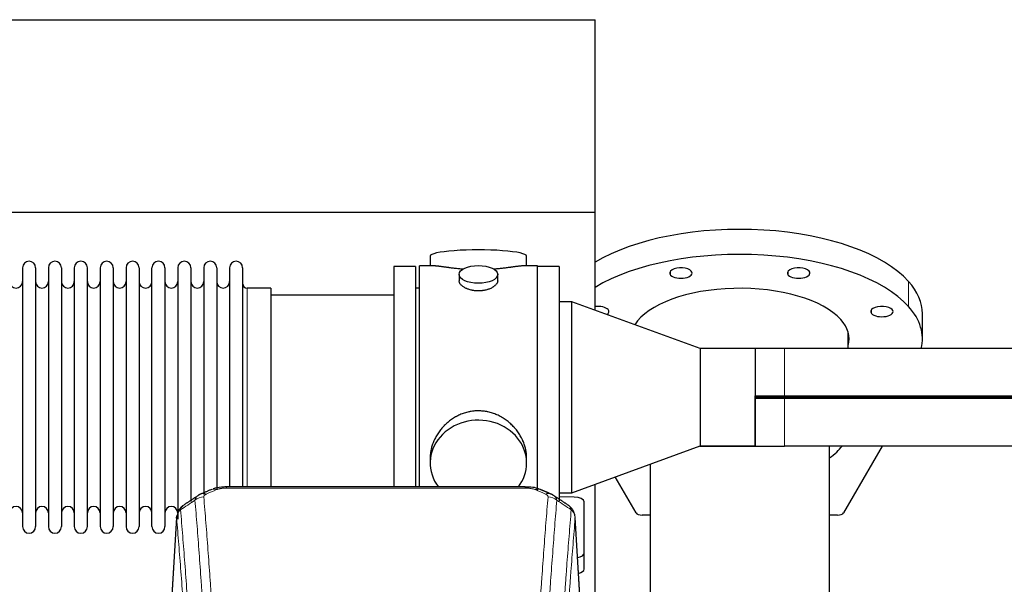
# Model space of a CAD drawing. Header units: inches. Extents: x 0 to 23760, y -13 to 16800.
# Tile 278 of 280: x 20931 to 21699, y 14604 to 15044. Entities that reach past the tile are written whole.
import ezdxf

# ---------------------------------------------------------------- set-up
doc = ezdxf.new("R2010")
doc.units = ezdxf.units.IN
doc.layers.add('1', color=7, linetype='Continuous', true_color=0xffffff)

msp = doc.modelspace()

# ---------------------------------------------------------------- linework, layer by layer
at = {"layer": '1', "color": 2, "linetype": 'Continuous', "lineweight": 25}
for p, q in [((17237.902, 15043.991), (21379.668, 15043.991)), ((21379.668, 14893.991), (21379.668, 15043.991)), ((17305.7, 14893.991), (21379.668, 14893.991)), ((21379.668, 14817.441), (21379.668, 14893.991)), ((21251.028, 14859.649), (21251.028, 14852.028)), ((21326.308, 14852.028), (21326.308, 14859.649)), ((20932.868, 14850.498), (20932.868, 14648.698)), ((20943.068, 14850.498), (20943.068, 14648.698)), ((20953.068, 14850.498), (20953.068, 14648.698)), ((20963.268, 14850.498), (20963.268, 14648.698)), ((20973.268, 14850.498), (20973.268, 14648.698)), ((20983.468, 14648.698), (20983.468, 14850.498)), ((20993.468, 14850.498), (20993.468, 14648.698)), ((21003.668, 14850.498), (21003.668, 14648.698)), ((21013.668, 14850.498), (21013.668, 14796.189)), ((21023.868, 14850.498), (21023.868, 14796.189)), ((21033.868, 14796.189), (21033.868, 14850.498)), ((21044.068, 14850.498), (21044.068, 14796.189)), ((21054.068, 14850.498), (21054.068, 14796.189)), ((21064.268, 14850.498), (21064.268, 14796.189)), ((21074.268, 14850.498), (21074.268, 14796.189)), ((21084.468, 14850.498), (21084.468, 14796.189)), ((21094.468, 14850.498), (21094.468, 14796.189)), ((21104.668, 14850.498), (21104.668, 14796.189)), ((21239.668, 14851.598), (21222.668, 14851.598)), ((21222.668, 14851.598), (21222.668, 14749.598)), ((21239.668, 14851.598), (21239.668, 14749.598)), ((21254.015, 14852.028), (21242.668, 14852.028)), ((21242.668, 14749.598), (21242.668, 14852.028)), ((21334.668, 14852.028), (21323.372, 14852.028)), ((21334.668, 14749.598), (21334.668, 14852.028)), ((21351.668, 14851.598), (21334.668, 14851.598)), ((21351.668, 14851.598), (21351.668, 14749.598)), ((21273.62, 14845.395), (21273.62, 14840.43)), ((21303.716, 14840.453), (21303.716, 14845.395)), ((21126.668, 14834.748), (21108.168, 14834.748)), ((21126.668, 14834.748), (21126.668, 14788.916)), ((21242.668, 14834.598), (21239.668, 14834.598)), ((21222.668, 14829.098), (21126.668, 14829.098)), ((21361.668, 14823.995), (21351.668, 14823.995)), ((21461.668, 14787.598), (21361.668, 14823.995)), ((21361.668, 14675.201), (21361.668, 14823.995)), ((21635.168, 14795.222), (21635.168, 14814.736)), ((21577.168, 14787.648), (21577.168, 14800.431)), ((21013.668, 14796.189), (21013.668, 14648.698)), ((21023.868, 14796.189), (21023.868, 14648.698)), ((21033.868, 14648.698), (21033.868, 14796.189)), ((21044.068, 14796.189), (21044.068, 14648.698)), ((21054.068, 14796.189), (21054.068, 14654.44)), ((21064.268, 14796.189), (21064.268, 14668.43)), ((21074.268, 14796.189), (21074.268, 14673.715)), ((21084.468, 14796.189), (21084.468, 14677.408)), ((21094.468, 14796.189), (21094.468, 14679.679)), ((21104.668, 14796.189), (21104.668, 14679.679)), ((21126.668, 14788.916), (21126.668, 14679.678)), ((21504.667, 14787.648), (21461.528, 14787.648)), ((21504.618, 14787.598), (21461.668, 14787.598)), ((21461.668, 14787.598), (21461.668, 14749.598)), ((21504.668, 14787.648), (21504.618, 14787.598)), ((21504.618, 14787.598), (21504.618, 14750.575)), ((21527.668, 14787.648), (21504.668, 14787.648)), ((21504.668, 14787.648), (21504.668, 14750.625)), ((21727.668, 14787.648), (21527.668, 14787.648)), ((21222.668, 14749.598), (21222.668, 14679.68)), ((21239.668, 14749.598), (21239.668, 14679.68)), ((21242.668, 14679.678), (21242.668, 14749.598)), ((21334.668, 14676.999), (21334.668, 14749.598)), ((21351.668, 14749.598), (21351.668, 14668.617)), ((21461.668, 14749.598), (21461.668, 14711.598)), ((21504.668, 14750.575), (21504.618, 14750.575)), ((21504.618, 14748.621), (21504.668, 14748.621)), ((21504.618, 14748.621), (21504.618, 14711.598)), ((21504.668, 14750.625), (21527.668, 14750.625)), ((21504.668, 14748.621), (21504.668, 14750.575)), ((21504.668, 14749.598), (21527.668, 14749.598)), ((21527.668, 14748.571), (21504.668, 14748.571)), ((21504.668, 14711.548), (21504.668, 14748.571)), ((21527.668, 14750.625), (21765.704, 14750.625)), ((21527.668, 14749.598), (21764.705, 14749.598)), ((21765.704, 14748.571), (21527.668, 14748.571)), ((21361.668, 14675.201), (21461.668, 14711.598)), ((21461.528, 14711.548), (21504.667, 14711.548)), ((21461.668, 14711.598), (21504.618, 14711.598)), ((21504.618, 14711.598), (21504.668, 14711.548)), ((21504.668, 14711.548), (21527.668, 14711.548)), ((21727.668, 14711.548), (21527.668, 14711.548)), ((21562.668, 14563.026), (21562.668, 14711.545)), ((21603.845, 14711.547), (21573.66, 14659.431)), ((21251.028, 14702.369), (21251.028, 14698.344)), ((21326.308, 14698.344), (21326.308, 14702.367)), ((21422.668, 14697.4), (21422.668, 14595.233)), ((21411.676, 14659.431), (21395.426, 14687.488)), ((21325.254, 14679.683), (21092.082, 14679.683)), ((21379.668, 14578.645), (21379.668, 14681.753)), ((21363.447, 14671.764), (21351.667, 14671.954)), ((21351.668, 14675.201), (21361.668, 14675.201)), ((21371.168, 14627.999), (21371.168, 14668.072)), ((21053.15, 14655.886), (21047.9, 14569.25)), ((21369.436, 14569.25), (21364.186, 14655.887)), ((21422.669, 14657.719), (21416.507, 14657.719)), ((21568.83, 14657.719), (21562.668, 14657.719)), ((21371.168, 14615.58), (21371.168, 14627.999))]:
    msp.add_line(p, q, dxfattribs=at)
at = {"layer": '1', "color": 110, "linetype": 'Continuous', "lineweight": 13}
for p, q in [((21438.662, 14844.868), (21438.662, 14847.96)), ((21530.506, 14844.868), (21530.506, 14847.96)), ((21624.321, 14820.402), (21624.321, 14839.916)), ((21108.168, 14834.748), (21108.168, 14788.916)), ((21595.45, 14814.88), (21595.45, 14817.973)), ((21108.168, 14788.916), (21108.168, 14679.678)), ((21527.668, 14787.648), (21527.668, 14750.625)), ((21527.668, 14750.625), (21527.668, 14749.598)), ((21527.668, 14748.571), (21527.668, 14749.598)), ((21527.668, 14711.548), (21527.668, 14748.571)), ((21092.082, 14679.683), (21092.082, 14678.73)), ((21325.254, 14678.73), (21092.082, 14678.73)), ((21325.254, 14679.681), (21325.254, 14678.73)), ((21053.152, 14655.264), (21047.904, 14568.675)), ((21369.432, 14568.675), (21364.184, 14655.264))]:
    msp.add_line(p, q, dxfattribs=at)
at = {"layer": '1', "color": 2, "linetype": 'Continuous', "lineweight": 25}
for centre, radius, start, end in [((20937.968, 14850.498), 5.1, 0, 180), ((20958.168, 14850.498), 5.1, 0, 180), ((20978.368, 14850.498), 5.1, 0, 180), ((20998.568, 14850.498), 5.1, 0, 180), ((21018.768, 14850.498), 5.1, 0, 180), ((21038.968, 14850.498), 5.1, 0, 180), ((21059.168, 14850.498), 5.1, 0, 180), ((21079.368, 14850.498), 5.1, 0, 180), ((21099.568, 14850.498), 5.1, 0, 180), ((20927.868, 14839.748), 5, 180, 0), ((20948.068, 14839.748), 5, 180, 0), ((20968.268, 14839.748), 5, 180, 0), ((20988.468, 14839.748), 5, 180, 0), ((21008.668, 14839.748), 5, 180, 0), ((21028.868, 14839.748), 5, 180, 0), ((21049.068, 14839.748), 5, 180, 0), ((21069.268, 14839.748), 5, 180, 0), ((21089.468, 14839.748), 5, 180, 0), ((21108.168, 14838.248), 3.5, 180, 270), ((20927.868, 14659.448), 5, 0, 180), ((20948.068, 14659.448), 5, 0, 180), ((20968.268, 14659.448), 5, 0, 180), ((20988.468, 14659.448), 5, 0, 180), ((21008.668, 14659.448), 5, 0, 180), ((21028.868, 14659.448), 5, 0, 180), ((21049.068, 14659.448), 5, 0, 180), ((20937.968, 14648.698), 5.1, 180, 0), ((20958.168, 14648.698), 5.1, 180, 0), ((20978.368, 14648.698), 5.1, 180, 0), ((20998.568, 14648.698), 5.1, 180, 0), ((21018.768, 14648.698), 5.1, 180, 0), ((21038.968, 14648.698), 5.1, 180, 0)]:
    msp.add_arc(centre, radius, start, end, dxfattribs=at)
for centre, major_axis, ratio, start_param, end_param in [((21492.668, 14814.736), (-142.5, 0), 0.4617486, 3.5342917, 5.6280651), ((21288.668, 14859.649), (37.64, 0), 0.1305262, 0, 3.1415927), ((21492.668, 14795.222), (-142.5, 0), 0.4617486, 3.5342917, 5.6280651), ((21446.746, 14846.414), (-8.75, 0), 0.4617486, 3.5342917, 6.6758844), ((21446.746, 14846.414), (-8.75, 0), 0.4617486, 0.3926991, 3.5342917), ((21538.59, 14846.414), (-8.75, 0), 0.4617486, 3.5342917, 6.6758844), ((21538.59, 14846.414), (-8.75, 0), 0.4617486, 0.3926991, 3.5342917), ((21492.668, 14814.736), (-142.5, 0), 0.4617486, 3.1415927, 3.5342917), ((21492.668, 14795.222), (-85.25, 0), 0.4617486, 3.5342917, 6.0024055), ((21381.803, 14816.426), (-8.75, 0), 0.4617486, 3.5342917, 4.9588567), ((21381.803, 14816.426), (-8.75, 0), 0.4617486, 2.5207845, 3.5342917), ((21603.534, 14816.426), (-8.75, 0), 0.4617486, 3.5342917, 6.6758844), ((21603.534, 14816.426), (-8.75, 0), 0.4617486, 0.3926991, 3.5342917), ((21492.668, 14795.222), (-142.5, 0), 0.4617486, 3.0261882, 3.5342917), ((21492.668, 14795.222), (-85.25, 0), 0.4617486, 3.0088113, 3.5342917), ((21288.668, 14698.344), (37.64, 0), 0.8870108, 0, 3.7346664), ((21492.668, 14724.261), (-84.5, 0), 0.4617486, 2.5470462, 2.8097619), ((21288.668, 14698.344), (37.64, 0), 0.8870108, 5.6900133, 6.2831853), ((21363.168, 14668.072), (-8, 0), 0.4617486, 3.1415927, 4.6774824), ((21416.507, 14660.028), (5, 0), 0.4617486, 3.4029186, 4.712389), ((21568.83, 14660.028), (5, 0), 0.4617486, 4.712389, 6.0218593), ((21363.168, 14627.999), (-8, 0), 0.4617486, 1.9439586, 3.1415927), ((21363.168, 14615.58), (-8, 0), 0.4617486, 2.0459273, 3.1415927)]:
    msp.add_ellipse(centre, major_axis=major_axis, ratio=ratio, start_param=start_param, end_param=end_param, dxfattribs=at)
msp.add_ellipse((21288.668, 14845.395), major_axis=(15.048, 0), ratio=0.4617486, dxfattribs=at)
at = {"layer": '1', "color": 110, "linetype": 'Continuous', "lineweight": 13}
for centre, major_axis, ratio, start_param, end_param in [((21084.324, 14668.521), (3.953, -9.186), 0.6419268, 2.5510147, 3.1418997), ((21333.013, 14668.521), (-3.953, -9.186), 0.6419268, 3.1410059, 3.7321706), ((21074.343, 14662.87), (-9.964, -0.842), 0.9013977, 4.6363308, 5.3961502), ((21076.315, 14665.063), (3.975, -9.176), 0.6408251, 2.5472213, 3.141301), ((21341.021, 14665.063), (3.975, 9.176), 0.6408251, 0.0010737, 0.5943713), ((21342.994, 14662.87), (-9.964, 0.842), 0.9013977, 4.0286278, 4.7884472)]:
    msp.add_ellipse(centre, major_axis=major_axis, ratio=ratio, start_param=start_param, end_param=end_param, dxfattribs=at)
at = {"layer": '1', "color": 2, "linetype": 'Continuous', "lineweight": 25}
for points, knots in [([(21276.796, 14849.44), (21276.794, 14849.44), (21276.791, 14849.44), (21276.715, 14849.446), (21276.641, 14849.452), (21276.494, 14849.464), (21276.273, 14849.482), (21275.468, 14849.549), (21274.172, 14849.665), (21272.49, 14849.833), (21270.853, 14850.01), (21269.26, 14850.195), (21267.71, 14850.385), (21266.706, 14850.514), (21266.088, 14850.594), (21265.965, 14850.611), (21265.72, 14850.643), (21265.355, 14850.691), (21264.996, 14850.739), (21264.287, 14850.834), (21263.363, 14850.959), (21262.041, 14851.139), (21260.783, 14851.31), (21259.589, 14851.469), (21258.835, 14851.566), (21258.286, 14851.634), (21258.016, 14851.667), (21257.751, 14851.698), (21257.577, 14851.719), (21257.49, 14851.729), (21257.06, 14851.778), (21256.4, 14851.85), (21255.492, 14851.934), (21254.664, 14851.994), (21254.027, 14852.022), (21253.671, 14852.027), (21253.549, 14852.028)], [0, 0, 0, 0, 0.0002215, 0.0002215, 0.0071429, 0.0071429, 0.0140642, 0.027907, 0.083278, 0.1386489, 0.1940199, 0.2493909, 0.3047619, 0.3601329, 0.3601329, 0.3739756, 0.3739756, 0.3878184, 0.4155039, 0.4155039, 0.4708749, 0.5262458, 0.5816168, 0.6369878, 0.6923588, 0.6923588, 0.7200443, 0.733887, 0.733887, 0.7477298, 0.7477298, 0.8031008, 0.8584718, 0.9138427, 0.9692137, 1, 1, 1, 1]), ([(21323.793, 14852.028), (21323.668, 14852.028), (21323.311, 14852.022), (21322.67, 14851.993), (21321.838, 14851.934), (21321.227, 14851.877), (21320.828, 14851.836), (21320.748, 14851.828), (21320.585, 14851.811), (21320.339, 14851.785), (21320.086, 14851.756), (21319.572, 14851.698), (21318.865, 14851.613), (21317.737, 14851.468), (21316.542, 14851.309), (21315.281, 14851.137), (21314.395, 14851.016), (21313.714, 14850.924), (21313.369, 14850.877), (21313.017, 14850.83), (21312.781, 14850.798), (21312.663, 14850.782), (21312.068, 14850.702), (21311.101, 14850.574), (21309.604, 14850.382), (21308.06, 14850.193), (21306.469, 14850.008), (21304.831, 14849.831), (21303.707, 14849.719), (21302.851, 14849.638), (21302.42, 14849.599), (21301.984, 14849.56), (21301.766, 14849.541), (21301.693, 14849.535), (21301.547, 14849.522), (21301.26, 14849.498), (21300.972, 14849.474), (21300.757, 14849.457)], [0, 0, 0, 0, 0.0313476, 0.0871263, 0.142905, 0.1986836, 0.1986836, 0.2126283, 0.2126283, 0.226573, 0.2544623, 0.2544623, 0.310241, 0.3660196, 0.4217983, 0.477577, 0.5333556, 0.5333556, 0.561245, 0.5751896, 0.5751896, 0.5891343, 0.5891343, 0.644913, 0.7006917, 0.7564703, 0.812249, 0.8680277, 0.9238063, 0.9238063, 0.9516957, 0.9656403, 0.9656403, 0.9726127, 0.9726127, 0.979585, 1, 1, 1, 1]), ([(21288.668, 14832.521), (21288.17, 14832.521), (21287.677, 14832.535), (21286.698, 14832.593), (21286.213, 14832.635), (21285.25, 14832.749), (21284.773, 14832.819), (21284.182, 14832.924), (21284.005, 14832.957), (21283.828, 14832.992), (21283.711, 14833.016), (21283.652, 14833.028), (21283.36, 14833.089), (21283.129, 14833.141), (21282.446, 14833.307), (21282.003, 14833.429), (21281.139, 14833.696), (21280.719, 14833.84), (21280.105, 14834.074), (21279.904, 14834.155), (21279.606, 14834.28), (21279.508, 14834.323), (21279.361, 14834.387), (21279.313, 14834.409), (21279.216, 14834.453), (21278.783, 14834.651), (21278.373, 14834.858), (21277.68, 14835.243), (21277.351, 14835.442), (21276.729, 14835.855), (21276.436, 14836.068), (21276.092, 14836.342), (21276.025, 14836.398), (21275.892, 14836.509), (21275.827, 14836.565), (21275.636, 14836.734), (21275.514, 14836.846), (21275.166, 14837.187), (21274.957, 14837.416), (21274.581, 14837.88), (21274.416, 14838.113), (21274.2, 14838.467), (21274.134, 14838.585), (21274.059, 14838.733), (21274.044, 14838.763), (21274.015, 14838.822), (21274.001, 14838.852), (21273.96, 14838.941), (21273.935, 14839.001), (21273.814, 14839.296), (21273.741, 14839.531), (21273.645, 14839.994), (21273.621, 14840.224), (21273.62, 14840.454), (21273.62, 14840.457), (21273.62, 14840.46)], [0, 0, 0, 0, 0.0624454, 0.0624454, 0.1248907, 0.1248907, 0.1873361, 0.1873361, 0.2029474, 0.2107531, 0.2107531, 0.2185588, 0.2185588, 0.2497814, 0.2497814, 0.3122268, 0.3122268, 0.3746722, 0.3746722, 0.4058948, 0.4058948, 0.4215062, 0.4215062, 0.4293119, 0.4293119, 0.4371175, 0.4995629, 0.4995629, 0.5620082, 0.5620082, 0.6244536, 0.6244536, 0.6400649, 0.6400649, 0.6556763, 0.6556763, 0.686899, 0.686899, 0.7493443, 0.7493443, 0.8117897, 0.8117897, 0.8430124, 0.8430124, 0.850818, 0.850818, 0.8586237, 0.8586237, 0.874235, 0.874235, 0.9366804, 0.9366804, 0.9991258, 0.9991258, 1, 1, 1, 1]), ([(21303.716, 14840.456), (21303.716, 14840.228), (21303.692, 14839.999), (21303.596, 14839.536), (21303.525, 14839.302), (21303.334, 14838.833), (21303.215, 14838.598), (21303.036, 14838.302), (21302.999, 14838.243), (21302.94, 14838.154), (21302.921, 14838.124), (21302.88, 14838.065), (21302.778, 14837.917), (21302.666, 14837.771), (21302.384, 14837.421), (21302.174, 14837.192), (21301.713, 14836.739), (21301.461, 14836.517), (21301.052, 14836.189), (21300.91, 14836.08), (21300.69, 14835.92), (21300.615, 14835.866), (21300.462, 14835.76), (21300.385, 14835.707), (21299.993, 14835.447), (21299.663, 14835.247), (21298.971, 14834.862), (21298.608, 14834.678), (21297.851, 14834.328), (21297.457, 14834.161), (21296.994, 14833.984), (21296.942, 14833.964), (21296.839, 14833.926), (21296.786, 14833.906), (21296.629, 14833.849), (21296.313, 14833.737), (21295.992, 14833.632), (21295.342, 14833.431), (21294.899, 14833.309), (21293.994, 14833.09), (21293.533, 14832.992), (21292.825, 14832.865), (21292.587, 14832.826), (21292.226, 14832.773), (21292.105, 14832.756), (21291.863, 14832.723), (21291.741, 14832.708), (21291.134, 14832.636), (21290.645, 14832.593), (21289.661, 14832.535), (21289.166, 14832.521), (21288.668, 14832.521)], [0, 0, 0, 0, 0.0621483, 0.0621483, 0.1246718, 0.1246718, 0.1871952, 0.1871952, 0.2028261, 0.2028261, 0.2106415, 0.2106415, 0.2184569, 0.2497186, 0.2497186, 0.3122421, 0.3122421, 0.3747655, 0.3747655, 0.4060273, 0.4060273, 0.4216581, 0.4216581, 0.437289, 0.437289, 0.4998124, 0.4998124, 0.5623359, 0.5623359, 0.6248593, 0.6248593, 0.6326748, 0.6326748, 0.6404902, 0.6404902, 0.656121, 0.6873828, 0.6873828, 0.7499062, 0.7499062, 0.8124297, 0.8124297, 0.8436914, 0.8436914, 0.8593222, 0.8593222, 0.8749531, 0.8749531, 0.9374766, 0.9374766, 1, 1, 1, 1]), ([(21326.308, 14702.332), (21326.307, 14702.864), (21326.292, 14703.401), (21326.248, 14704.22), (21326.224, 14704.569), (21326.194, 14704.921), (21326.181, 14705.062), (21326.175, 14705.132), (21326.154, 14705.343), (21326.082, 14706.047), (21325.909, 14707.31), (21325.588, 14708.988), (21325.18, 14710.657), (21324.684, 14712.319), (21324.1, 14713.972), (21323.652, 14715.068), (21323.354, 14715.751), (21323.293, 14715.888), (21323.17, 14716.16), (21322.983, 14716.568), (21322.789, 14716.972), (21322.391, 14717.775), (21321.836, 14718.834), (21320.927, 14720.385), (21319.944, 14721.9), (21318.887, 14723.377), (21318.133, 14724.337), (21317.548, 14725.047), (21317.35, 14725.282), (21317.048, 14725.631), (21316.947, 14725.748), (21316.743, 14725.979), (21316.229, 14726.554), (21315.278, 14727.559), (21313.954, 14728.838), (21312.573, 14730.054), (21311.135, 14731.208), (21309.64, 14732.299), (21308.605, 14732.982), (21307.814, 14733.477), (21307.548, 14733.639), (21307.212, 14733.839), (21307.144, 14733.878), (21307.009, 14733.957), (21306.807, 14734.075), (21306.061, 14734.499), (21304.826, 14735.153), (21303.146, 14735.94), (21301.433, 14736.642), (21299.687, 14737.258), (21297.908, 14737.786), (21296.698, 14738.078), (21295.783, 14738.274), (21295.476, 14738.336), (21295.091, 14738.408), (21295.013, 14738.422), (21294.859, 14738.45), (21294.628, 14738.491), (21293.778, 14738.632), (21292.389, 14738.817), (21290.536, 14738.964), (21288.682, 14739.013), (21286.828, 14738.965), (21284.973, 14738.819), (21283.736, 14738.656), (21282.963, 14738.533), (21282.808, 14738.507), (21282.499, 14738.454), (21282.036, 14738.371), (21281.576, 14738.279), (21280.661, 14738.083), (21279.452, 14737.792), (21277.669, 14737.264), (21275.918, 14736.648), (21274.198, 14735.944), (21273.072, 14735.416), (21272.235, 14734.999), (21271.957, 14734.856), (21271.612, 14734.673), (21271.474, 14734.599), (21271.199, 14734.451), (21270.448, 14734.035), (21269.245, 14733.321), (21267.697, 14732.3), (21266.204, 14731.21), (21264.764, 14730.055), (21263.378, 14728.833), (21262.489, 14727.975), (21262, 14727.48), (21261.945, 14727.425), (21261.837, 14727.314), (21261.783, 14727.259), (21261.622, 14727.092), (21261.302, 14726.757), (21260.989, 14726.418), (21260.371, 14725.734), (21259.573, 14724.807), (21258.447, 14723.375), (21257.394, 14721.902), (21256.412, 14720.389), (21255.502, 14718.835), (21254.944, 14717.772), (21254.611, 14717.1), (21254.545, 14716.965), (21254.415, 14716.694), (21254.223, 14716.288), (21254.039, 14715.881), (21253.683, 14715.066), (21253.237, 14713.975), (21252.655, 14712.328), (21252.16, 14710.67), (21251.751, 14709.003), (21251.43, 14707.326), (21251.275, 14706.202), (21251.198, 14705.497), (21251.183, 14705.356), (21251.156, 14705.075), (21251.118, 14704.653), (21251.09, 14704.234), (21251.044, 14703.409), (21251.029, 14702.866), (21251.028, 14702.327)], [0, 0, 0, 0, 0.0151373, 0.0151373, 0.0229562, 0.0249109, 0.0249109, 0.0268656, 0.0268656, 0.030775, 0.0464127, 0.0620504, 0.0776881, 0.0933258, 0.1089635, 0.1246012, 0.1246012, 0.1285107, 0.1285107, 0.1324201, 0.1402389, 0.1402389, 0.1558766, 0.1715144, 0.1871521, 0.2027898, 0.2184275, 0.2184275, 0.2262463, 0.2262463, 0.2301558, 0.2301558, 0.2340652, 0.2497029, 0.2653406, 0.2809783, 0.296616, 0.3122537, 0.3278914, 0.3278914, 0.3357103, 0.3357103, 0.337665, 0.337665, 0.3396197, 0.3435291, 0.3591668, 0.3748045, 0.3904422, 0.4060799, 0.4217176, 0.4373554, 0.4373554, 0.4451742, 0.4451742, 0.4471289, 0.4471289, 0.4490836, 0.4529931, 0.4686308, 0.4842685, 0.4999062, 0.5155439, 0.5311816, 0.5468193, 0.5468193, 0.5507287, 0.5507287, 0.5546381, 0.562457, 0.562457, 0.5780947, 0.5937324, 0.6093701, 0.6250078, 0.6406455, 0.6406455, 0.6484644, 0.6484644, 0.6504191, 0.6523738, 0.6562832, 0.6719209, 0.6875586, 0.7031963, 0.7188341, 0.7344718, 0.7501095, 0.7501095, 0.7520642, 0.7520642, 0.7540189, 0.7540189, 0.7579283, 0.7657472, 0.7657472, 0.7813849, 0.7970226, 0.8126603, 0.828298, 0.8439357, 0.8595734, 0.8595734, 0.8634828, 0.8634828, 0.8673923, 0.8752111, 0.8752111, 0.8908488, 0.9064865, 0.9221242, 0.9377619, 0.9533996, 0.9690373, 0.9690373, 0.9729468, 0.9729468, 0.9768562, 0.984675, 0.984675, 1, 1, 1, 1]), ([(21093.382, 14679.666), (21092.154, 14679.708), (21088.712, 14679.629), (21084.633, 14679.265), (21082.133, 14678.297), (21081.63, 14678.072)], [0, 0, 0, 0, 0.2995251, 0.855667, 1, 1, 1, 1]), ([(21336.898, 14677.573), (21336.287, 14677.897), (21334.062, 14678.917), (21330.074, 14679.53), (21326.757, 14679.632), (21325.252, 14679.555)], [0, 0, 0, 0, 0.1797884, 0.6383816, 1, 1, 1, 1]), ([(21058.094, 14665.075), (21057.573, 14664.702), (21056.516, 14663.793), (21055.152, 14662.01), (21054.099, 14659.854), (21053.683, 14658.328), (21053.548, 14657.555)], [0, 0, 0, 0, 0.2123708, 0.4683651, 0.7393635, 1, 1, 1, 1]), ([(21364.102, 14656.547), (21363.99, 14657.497), (21363.547, 14659.336), (21362.255, 14661.952), (21360.573, 14664.049), (21359.283, 14665.092), (21358.661, 14665.513)], [0, 0, 0, 0, 0.2790385, 0.5536712, 0.8024065, 1, 1, 1, 1]), ([(21053.152, 14655.264), (21053.152, 14655.276), (21053.15, 14655.299), (21053.148, 14655.335), (21053.147, 14655.37), (21053.145, 14655.405), (21053.144, 14655.44), (21053.143, 14655.475), (21053.142, 14655.51), (21053.142, 14655.545), (21053.142, 14655.579), (21053.142, 14655.614), (21053.142, 14655.649), (21053.143, 14655.683), (21053.143, 14655.718), (21053.144, 14655.752), (21053.146, 14655.787), (21053.147, 14655.821), (21053.149, 14655.856), (21053.151, 14655.89), (21053.153, 14655.924), (21053.155, 14655.958), (21053.158, 14655.992), (21053.161, 14656.026), (21053.164, 14656.06), (21053.167, 14656.094), (21053.17, 14656.128), (21053.174, 14656.162), (21053.178, 14656.196), (21053.182, 14656.229), (21053.187, 14656.263), (21053.192, 14656.297), (21053.196, 14656.33), (21053.202, 14656.363), (21053.207, 14656.397), (21053.213, 14656.43), (21053.218, 14656.463), (21053.224, 14656.496), (21053.231, 14656.53), (21053.237, 14656.563), (21053.244, 14656.596), (21053.251, 14656.628), (21053.258, 14656.661), (21053.265, 14656.694), (21053.273, 14656.727), (21053.281, 14656.759), (21053.289, 14656.792), (21053.297, 14656.824), (21053.305, 14656.857), (21053.314, 14656.889), (21053.323, 14656.922), (21053.332, 14656.954), (21053.342, 14656.986), (21053.351, 14657.018), (21053.361, 14657.05), (21053.371, 14657.082), (21053.381, 14657.114), (21053.392, 14657.146), (21053.402, 14657.177), (21053.413, 14657.209), (21053.424, 14657.241), (21053.436, 14657.272), (21053.447, 14657.304), (21053.459, 14657.335), (21053.469, 14657.361), (21053.475, 14657.377), (21053.477, 14657.382)], [0, 0, 0, 0, 0.0160287, 0.0320483, 0.0480589, 0.0640604, 0.080053, 0.0960364, 0.1120109, 0.1279763, 0.1439327, 0.1598801, 0.1758184, 0.1917478, 0.2076681, 0.2235794, 0.2394817, 0.255375, 0.2712593, 0.2871346, 0.3030009, 0.3188582, 0.3347065, 0.3505458, 0.3663762, 0.3821975, 0.3980099, 0.4138133, 0.4296077, 0.4453931, 0.4611696, 0.4769371, 0.4926957, 0.5084453, 0.5241859, 0.5399176, 0.5556403, 0.5713541, 0.5870589, 0.6027548, 0.6184418, 0.6341198, 0.6497889, 0.6654491, 0.6811003, 0.6967426, 0.712376, 0.7280004, 0.743616, 0.7592226, 0.7748203, 0.7904091, 0.8059891, 0.8215601, 0.8371222, 0.8526754, 0.8682197, 0.8837552, 0.8992817, 0.9147994, 0.9303082, 0.9458081, 0.9612991, 0.9767813, 0.9922546, 1, 1, 1, 1])]:
    msp.add_open_spline(points, degree=3, knots=knots, dxfattribs=at)
for points, degree in [([(21504.618, 14750.575), (21504.635, 14750.592), (21504.651, 14750.608), (21504.668, 14750.625)], 3), ([(21504.618, 14748.621), (21504.635, 14748.605), (21504.651, 14748.588), (21504.668, 14748.571)], 3), ([(21080.37, 14677.703), (21072.34, 14674.234)], 1), ([(21344.996, 14674.239), (21340.98, 14675.981), (21336.966, 14677.699)], 2), ([(21069.95, 14672.96), (21064.32, 14669.239), (21058.699, 14665.529)], 2), ([(21072.371, 14674.167), (21071.008, 14673.864), (21070.019, 14672.934)], 2), ([(21347.31, 14672.898), (21346.278, 14673.799), (21344.955, 14674.157)], 2), ([(21358.638, 14665.528), (21353.024, 14669.234), (21347.401, 14672.951)], 2)]:
    msp.add_open_spline(points, degree=degree, dxfattribs=at)
at = {"layer": '1', "color": 110, "linetype": 'Continuous', "lineweight": 13}
for points in [[(21084.324, 14677.563), (21081.654, 14676.41), (21078.985, 14675.253), (21076.315, 14674.092)], [(21341.021, 14674.092), (21338.352, 14675.253), (21335.682, 14676.41), (21333.013, 14677.563)], [(21067.459, 14669.301), (21063.707, 14666.825), (21059.956, 14664.351), (21056.208, 14661.88)], [(21361.129, 14661.88), (21357.38, 14664.351), (21353.629, 14666.825), (21349.877, 14669.301)]]:
    msp.add_open_spline(points, degree=3, dxfattribs=at)
for points, knots in [([(21084.324, 14677.563), (21084.449, 14677.617), (21084.579, 14677.67), (21084.78, 14677.745), (21084.848, 14677.769), (21084.986, 14677.817), (21085.056, 14677.841), (21085.408, 14677.955), (21085.703, 14678.038), (21086.313, 14678.188), (21086.629, 14678.255), (21087.036, 14678.331), (21087.119, 14678.346), (21087.283, 14678.374), (21087.366, 14678.388), (21087.614, 14678.427), (21087.78, 14678.452), (21088.282, 14678.52), (21088.619, 14678.558), (21089.298, 14678.623), (21089.641, 14678.649), (21090.331, 14678.69), (21090.678, 14678.706), (21091.377, 14678.726), (21091.728, 14678.73), (21092.082, 14678.73)], [0, 0, 0, 0, 0.0625, 0.0625, 0.09375, 0.09375, 0.125, 0.125, 0.25, 0.25, 0.375, 0.375, 0.40625, 0.40625, 0.4375, 0.4375, 0.5, 0.5, 0.625, 0.625, 0.75, 0.75, 0.875, 0.875, 1, 1, 1, 1]), ([(21325.254, 14678.73), (21325.608, 14678.73), (21325.961, 14678.726), (21326.402, 14678.713), (21326.49, 14678.71), (21326.667, 14678.704), (21326.755, 14678.7), (21327.018, 14678.688), (21327.193, 14678.679), (21327.715, 14678.648), (21328.06, 14678.621), (21328.742, 14678.555), (21329.08, 14678.517), (21329.748, 14678.425), (21330.077, 14678.372), (21330.443, 14678.304), (21330.484, 14678.297), (21330.564, 14678.281), (21330.685, 14678.257), (21330.963, 14678.2), (21331.194, 14678.146), (21331.649, 14678.034), (21331.94, 14677.951), (21332.497, 14677.77), (21332.762, 14677.672), (21333.013, 14677.563)], [0, 0, 0, 0, 0.125, 0.125, 0.15625, 0.15625, 0.1875, 0.1875, 0.25, 0.25, 0.375, 0.375, 0.5, 0.5, 0.625, 0.625, 0.640625, 0.640625, 0.65625, 0.6875, 0.75, 0.75, 0.875, 0.875, 1, 1, 1, 1]), ([(21067.459, 14669.301), (21067.496, 14669.545), (21067.549, 14669.784), (21067.637, 14670.075), (21067.656, 14670.132), (21067.695, 14670.247), (21067.716, 14670.304), (21067.782, 14670.474), (21067.83, 14670.585), (21067.986, 14670.913), (21068.228, 14671.335), (21068.536, 14671.727), (21068.792, 14672.009), (21068.904, 14672.125), (21069.022, 14672.237), (21069.07, 14672.281), (21069.095, 14672.304), (21069.168, 14672.37), (21069.218, 14672.413), (21069.472, 14672.628), (21069.69, 14672.79), (21069.932, 14672.948), (21069.94, 14672.954), (21069.949, 14672.959)], [0, 0, 0, 0, 0.1656246, 0.1656246, 0.2070308, 0.2070308, 0.2484369, 0.2484369, 0.3312492, 0.3312492, 0.4968738, 0.6624984, 0.6624984, 0.7453108, 0.7660138, 0.7660138, 0.7867169, 0.7867169, 0.8281231, 0.8281231, 0.9937477, 0.9937477, 1, 1, 1, 1]), ([(21079.434, 14486.862), (21078.995, 14495.431), (21078.104, 14512.329), (21077.182, 14528.752), (21076.479, 14540.891), (21076.243, 14544.907), (21075.766, 14552.881), (21075.526, 14556.837), (21074.8, 14568.619), (21074.308, 14576.351), (21073.684, 14585.865), (21073.558, 14587.76), (21073.307, 14591.534), (21072.928, 14597.172), (21072.545, 14602.739), (21071.773, 14613.781), (21070.729, 14628.253), (21069.12, 14649.214), (21068.018, 14662.688), (21067.459, 14669.301)], [0, 0, 0, 0, 0.125, 0.25, 0.25, 0.3125, 0.3125, 0.375, 0.375, 0.5, 0.5, 0.53125, 0.53125, 0.5625, 0.625, 0.625, 0.75, 0.875, 1, 1, 1, 1]), ([(21074.343, 14671.89), (21074.334, 14671.992), (21074.336, 14672.094), (21074.354, 14672.221), (21074.358, 14672.247), (21074.367, 14672.298), (21074.373, 14672.323), (21074.392, 14672.399), (21074.408, 14672.45), (21074.463, 14672.6), (21074.511, 14672.698), (21074.632, 14672.893), (21074.704, 14672.988), (21074.83, 14673.13), (21074.875, 14673.177), (21074.947, 14673.246), (21074.972, 14673.27), (21075.023, 14673.316), (21075.05, 14673.338), (21075.184, 14673.451), (21075.302, 14673.538), (21075.558, 14673.707), (21075.696, 14673.788), (21075.991, 14673.944), (21076.148, 14674.019), (21076.315, 14674.092)], [0, 0, 0, 0, 0.125, 0.125, 0.15625, 0.15625, 0.1875, 0.1875, 0.25, 0.25, 0.375, 0.375, 0.5, 0.5, 0.5625, 0.5625, 0.59375, 0.59375, 0.625, 0.625, 0.75, 0.75, 0.875, 0.875, 1, 1, 1, 1]), ([(21074.343, 14671.89), (21074.9, 14665.27), (21076.001, 14651.78), (21077.608, 14630.795), (21078.651, 14616.306), (21079.421, 14605.252), (21079.804, 14599.678), (21080.182, 14594.033), (21080.434, 14590.255), (21080.559, 14588.358), (21081.182, 14578.833), (21081.674, 14571.092), (21082.399, 14559.296), (21082.639, 14555.335), (21083.115, 14547.352), (21083.35, 14543.331), (21084.053, 14531.178), (21084.973, 14514.736), (21085.863, 14497.817), (21086.301, 14489.239)], [0, 0, 0, 0, 0.125, 0.25, 0.375, 0.375, 0.4375, 0.46875, 0.46875, 0.5, 0.5, 0.625, 0.625, 0.6875, 0.6875, 0.75, 0.75, 0.875, 1, 1, 1, 1]), ([(21331.035, 14489.239), (21331.473, 14497.817), (21332.363, 14514.736), (21333.284, 14531.178), (21333.986, 14543.331), (21334.222, 14547.352), (21334.698, 14555.335), (21334.937, 14559.296), (21335.663, 14571.092), (21336.154, 14578.833), (21336.778, 14588.358), (21336.903, 14590.255), (21337.154, 14594.033), (21337.532, 14599.678), (21337.915, 14605.252), (21338.686, 14616.306), (21339.728, 14630.795), (21341.335, 14651.78), (21342.436, 14665.27), (21342.994, 14671.89)], [0, 0, 0, 0, 0.125, 0.25, 0.25, 0.3125, 0.3125, 0.375, 0.375, 0.5, 0.5, 0.53125, 0.53125, 0.5625, 0.625, 0.625, 0.75, 0.875, 1, 1, 1, 1]), ([(21349.877, 14669.301), (21349.319, 14662.688), (21348.217, 14649.214), (21346.607, 14628.253), (21345.563, 14613.781), (21344.792, 14602.739), (21344.409, 14597.172), (21344.03, 14591.534), (21343.778, 14587.76), (21343.653, 14585.865), (21343.028, 14576.351), (21342.536, 14568.619), (21341.81, 14556.837), (21341.57, 14552.881), (21341.094, 14544.907), (21340.857, 14540.891), (21340.154, 14528.752), (21339.232, 14512.329), (21338.341, 14495.431), (21337.903, 14486.862)], [0, 0, 0, 0, 0.125, 0.25, 0.375, 0.375, 0.4375, 0.46875, 0.46875, 0.5, 0.5, 0.625, 0.625, 0.6875, 0.6875, 0.75, 0.75, 0.875, 1, 1, 1, 1]), ([(21341.021, 14674.092), (21341.188, 14674.019), (21341.346, 14673.944), (21341.532, 14673.845), (21341.569, 14673.825), (21341.641, 14673.785), (21341.676, 14673.764), (21341.781, 14673.703), (21341.848, 14673.661), (21342.04, 14673.534), (21342.275, 14673.36), (21342.465, 14673.176), (21342.591, 14673.035), (21342.63, 14672.987), (21342.685, 14672.914), (21342.702, 14672.89), (21342.736, 14672.841), (21342.752, 14672.817), (21342.827, 14672.694), (21342.875, 14672.595), (21342.948, 14672.396), (21342.973, 14672.295), (21343, 14672.094), (21343.002, 14671.992), (21342.994, 14671.89)], [0, 0, 0, 0, 0.125, 0.125, 0.15625, 0.15625, 0.1875, 0.1875, 0.25, 0.25, 0.375, 0.5, 0.5, 0.5625, 0.5625, 0.59375, 0.59375, 0.625, 0.625, 0.75, 0.75, 0.875, 0.875, 1, 1, 1, 1]), ([(21347.391, 14672.957), (21347.401, 14672.951), (21347.41, 14672.944), (21347.653, 14672.785), (21348.088, 14672.461), (21348.46, 14672.102), (21348.716, 14671.82), (21348.798, 14671.724), (21348.914, 14671.576), (21348.951, 14671.526), (21349.025, 14671.425), (21349.06, 14671.374), (21349.233, 14671.118), (21349.353, 14670.907), (21349.561, 14670.47), (21349.734, 14670.021), (21349.841, 14669.545), (21349.877, 14669.301)], [0, 0, 0, 0, 0.0068075, 0.0068075, 0.1723396, 0.3378717, 0.3378717, 0.4206377, 0.4206377, 0.4620207, 0.4620207, 0.5034038, 0.5034038, 0.6689358, 0.6689358, 0.8344679, 1, 1, 1, 1]), ([(21053.152, 14655.264), (21053.182, 14655.87), (21053.272, 14656.476), (21053.495, 14657.369), (21053.584, 14657.664), (21053.79, 14658.246), (21053.907, 14658.533), (21054.168, 14659.097), (21054.312, 14659.374), (21054.627, 14659.915), (21054.797, 14660.18), (21055.161, 14660.693), (21055.355, 14660.943), (21055.765, 14661.425), (21055.981, 14661.657), (21056.208, 14661.88)], [0, 0, 0, 0, 0.25, 0.25, 0.375, 0.375, 0.5, 0.5, 0.625, 0.625, 0.75, 0.75, 0.875, 0.875, 1, 1, 1, 1]), ([(21056.208, 14661.88), (21056.336, 14662.405), (21056.515, 14662.894), (21056.972, 14663.792), (21057.249, 14664.201), (21057.737, 14664.747), (21057.912, 14664.918), (21058.277, 14665.232), (21058.468, 14665.376), (21058.669, 14665.508)], [0, 0, 0, 0, 0.335226, 0.335226, 0.6704519, 0.6704519, 0.8380649, 0.8380649, 1, 1, 1, 1]), ([(21056.208, 14661.88), (21056.779, 14655.189), (21057.907, 14641.547), (21059.552, 14620.305), (21060.618, 14605.626), (21061.407, 14594.422), (21061.798, 14588.772), (21062.249, 14582.095), (21062.442, 14579.215), (21062.57, 14577.291), (21062.634, 14576.327), (21062.953, 14571.497), (21063.332, 14565.654), (21063.77, 14558.754), (21063.957, 14555.779), (21064.081, 14553.791), (21064.143, 14552.796), (21064.699, 14543.818), (21065.672, 14527.61), (21067.082, 14502.558), (21067.991, 14485.362), (21068.437, 14476.64)], [0, 0, 0, 0, 0.125, 0.25, 0.375, 0.375, 0.4375, 0.46875, 0.484375, 0.484375, 0.5, 0.5, 0.5625, 0.59375, 0.609375, 0.609375, 0.625, 0.625, 0.75, 0.875, 1, 1, 1, 1]), ([(21348.9, 14476.64), (21348.955, 14477.73), (21349.011, 14478.819), (21349.123, 14480.991), (21349.292, 14484.245), (21349.687, 14491.795), (21350.031, 14498.196), (21350.724, 14510.906), (21351.664, 14527.603), (21353.123, 14551.905), (21354.127, 14567.609), (21354.701, 14576.303), (21354.765, 14577.267), (21354.893, 14579.191), (21355.085, 14582.072), (21355.537, 14588.75), (21355.928, 14594.403), (21356.257, 14599.073), (21356.323, 14600.005), (21356.455, 14601.866), (21356.653, 14604.65), (21357.118, 14611.103), (21357.521, 14616.562), (21358.332, 14627.381), (21359.43, 14641.545), (21360.557, 14655.189), (21361.129, 14661.88)], [0, 0, 0, 0, 0.015625, 0.015625, 0.03125, 0.0625, 0.125, 0.125, 0.25, 0.375, 0.5, 0.5, 0.515625, 0.515625, 0.53125, 0.5625, 0.625, 0.625, 0.640625, 0.640625, 0.65625, 0.6875, 0.75, 0.75, 0.875, 1, 1, 1, 1]), ([(21358.668, 14665.508), (21358.869, 14665.375), (21359.059, 14665.232), (21359.425, 14664.918), (21359.599, 14664.747), (21360.087, 14664.201), (21360.365, 14663.792), (21360.821, 14662.894), (21361, 14662.405), (21361.129, 14661.88)], [0, 0, 0, 0, 0.1617419, 0.1617419, 0.3293935, 0.3293935, 0.6646968, 0.6646968, 1, 1, 1, 1]), ([(21361.129, 14661.88), (21361.355, 14661.657), (21361.571, 14661.425), (21361.982, 14660.943), (21362.176, 14660.693), (21362.54, 14660.18), (21362.71, 14659.915), (21363.024, 14659.374), (21363.168, 14659.097), (21363.43, 14658.533), (21363.547, 14658.246), (21363.753, 14657.664), (21363.842, 14657.369), (21364.064, 14656.476), (21364.154, 14655.87), (21364.184, 14655.264)], [0, 0, 0, 0, 0.125, 0.125, 0.25, 0.25, 0.375, 0.375, 0.5, 0.5, 0.625, 0.625, 0.75, 0.75, 1, 1, 1, 1]), ([(21065.347, 14470.578), (21064.903, 14479.272), (21063.997, 14496.414), (21062.59, 14521.388), (21061.62, 14537.546), (21061.065, 14546.497), (21061.004, 14547.489), (21060.88, 14549.471), (21060.694, 14552.437), (21060.257, 14559.316), (21059.878, 14565.142), (21059.561, 14569.957), (21059.497, 14570.918), (21059.369, 14572.836), (21059.177, 14575.708), (21058.727, 14582.365), (21058.337, 14587.999), (21057.551, 14599.17), (21056.487, 14613.806), (21054.846, 14634.987), (21053.722, 14648.591), (21053.152, 14655.264)], [0, 0, 0, 0, 0.125, 0.25, 0.375, 0.375, 0.390625, 0.390625, 0.40625, 0.4375, 0.5, 0.5, 0.515625, 0.515625, 0.53125, 0.5625, 0.625, 0.625, 0.75, 0.875, 1, 1, 1, 1]), ([(21364.184, 14655.264), (21363.614, 14648.591), (21362.49, 14634.986), (21361.396, 14620.861), (21360.586, 14610.073), (21360.184, 14604.63), (21359.721, 14598.195), (21359.523, 14595.419), (21359.391, 14593.565), (21359.326, 14592.635), (21358.998, 14587.978), (21358.608, 14582.342), (21358.157, 14575.684), (21357.966, 14572.812), (21357.838, 14570.894), (21357.774, 14569.933), (21357.202, 14561.265), (21356.2, 14545.608), (21354.746, 14521.381), (21353.339, 14496.413), (21352.434, 14479.273), (21351.989, 14470.578)], [0, 0, 0, 0, 0.125, 0.25, 0.25, 0.3125, 0.34375, 0.359375, 0.359375, 0.375, 0.375, 0.4375, 0.46875, 0.484375, 0.484375, 0.5, 0.5, 0.625, 0.75, 0.875, 1, 1, 1, 1])]:
    msp.add_open_spline(points, degree=3, knots=knots, dxfattribs=at)

doc.saveas('drawing.dxf')
